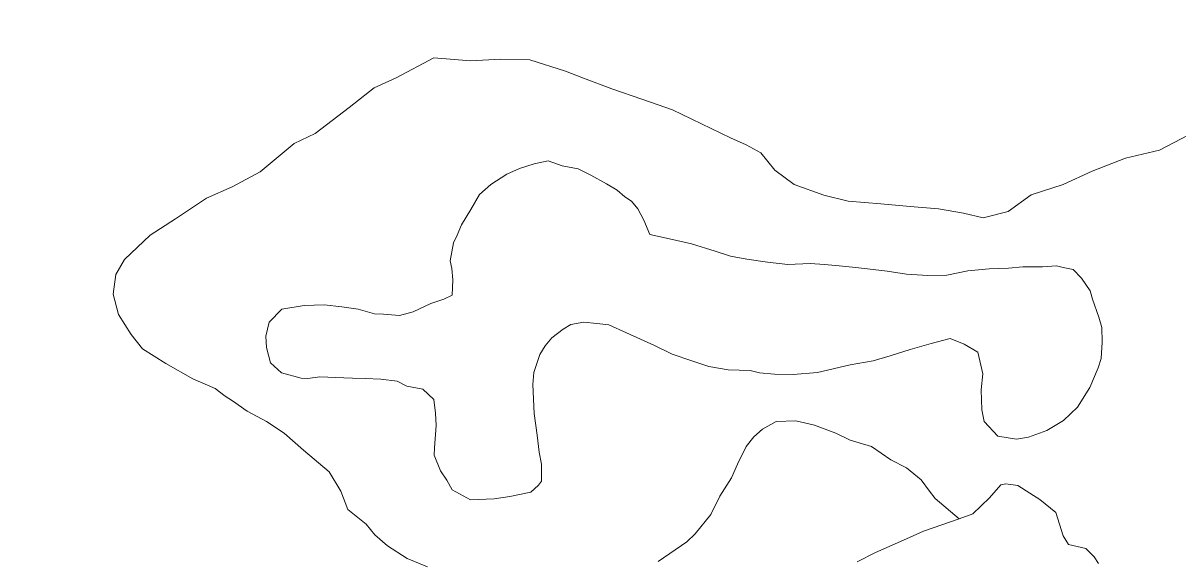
# Model space of a CAD drawing. Extents: x 553962 to 842807, y 8883888 to 9032388.
# Drawn here: x 674180 to 677375, y 8954004 to 8955492 of the extents above; entities that cross this region are included whole.
import ezdxf

# ---------------------------------------------------------------- set-up
doc = ezdxf.new("R2010")
doc.units = 0
doc.header["$LTSCALE"] = 160
for name, color, linetype, lineweight in [('21', 7, 'Continuous', 25), ('27', 7, 'Continuous', 90), ('4', 7, 'Continuous', 13)]:
    doc.layers.add(name, color=color, linetype=linetype, lineweight=lineweight)

msp = doc.modelspace()

# ---------------------------------------------------------------- linework, layer by layer
at = {"layer": '21'}
msp.add_spline([(665209.5, 8949437.1), (665261.8, 8949907.3), (665888.8, 8950560.5), (666750.9, 8951187.5), (667665.3, 8951814.5), (668344.5, 8952363.1), (668788.7, 8952911.7), (669180.6, 8953564.9), (669154.4, 8954270.2), (669755.3, 8954662.1), (670486.8, 8955027.9), (671218.3, 8955785.5), (671166.1, 8956360.3), (671531.8, 8956726), (671479.6, 8956987.3), (670957.1, 8957405.3), (670695.8, 8957849.4), (671139.9, 8958502.5), (671845.3, 8959207.9), (672394, 8958789.9), (673047.1, 8959234), (673465.1, 8959834.9), (673177.7, 8960461.9), (673987.6, 8960749.3), (675163.2, 8960879.9), (676103.7, 8960906.1), (677253.2, 8961428.6), (677697.4, 8961559.2), (678115.4, 8962133.9), (678611.8, 8962369.1), (678820.8, 8962919.9), (679291, 8963704.1), (679918, 8964226.8), (679944.1, 8964697.3), (679709, 8965272.3), (679291, 8966004.2), (678115.4, 8966945.2)], degree=3, dxfattribs=at)
at = {"layer": '27'}
msp.add_spline([(637260.6, 8972975.8), (641524.5, 8971056.2), (652526.1, 8965412.7), (653164.3, 8965062.8), (670790.5, 8953770.1), (686194, 8943929.9), (696283.3, 8937647.1)], degree=3, dxfattribs=at)
at = {"layer": '4'}
for points in [[(674853.3, 8954389.6), (674799.8, 8954418.1), (674758.9, 8954446.2), (674739.1, 8954459.5), (674710.7, 8954480.8), (674649.4, 8954507.1), (674574.8, 8954550.3), (674510.3, 8954590.7), (674478.7, 8954629.8), (674443.9, 8954685.6), (674429.3, 8954741.9), (674436.3, 8954796.2), (674460.6, 8954837.2), (674531.5, 8954904.5), (674601.6, 8954950.3), (674687.3, 8955006.9), (674758.2, 8955038.6), (674835.8, 8955080.3), (674929.9, 8955158.2), (674988, 8955186.6), (675081.8, 8955258.1), (675151, 8955312.8), (675211.6, 8955339.8), (675316.3, 8955395.8), (675417.5, 8955387.1), (675501.4, 8955391.8), (675581.3, 8955390.2), (675680.4, 8955358.8), (675730.4, 8955339.3), (675808.1, 8955310), (675894.5, 8955280.3), (675976, 8955252), (676136.9, 8955174.1), (676180.6, 8955154.8), (676220.5, 8955133.1), (676259.4, 8955084.7), (676312.5, 8955044.8), (676395.2, 8955015.3), (676461.9, 8954999), (676553, 8954992), (676633.9, 8954984), (676712.3, 8954977.5), (676781.7, 8954966.1), (676835.8, 8954952.8), (676904.9, 8954970.7), (676968.7, 8955016.6), (677057.2, 8955045.2), (677137.2, 8955081.8), (677229.8, 8955117.8), (677323.2, 8955139.9), (677403.3, 8955181.5)], [(675298.4, 8953987), (675242.2, 8954010.5), (675187.6, 8954045.4), (675153.1, 8954075.8), (675128.8, 8954105.8), (675078.2, 8954145.7), (675058.4, 8954197.1), (675026.1, 8954250.3), (674955.8, 8954309.8), (674901.7, 8954357.4), (674853.3, 8954389.6), (674799.8, 8954418.1), (674758.9, 8954446.2), (674739.1, 8954459.5), (674710.7, 8954480.8), (674649.4, 8954507.1), (674574.8, 8954550.3), (674510.3, 8954590.7), (674478.7, 8954629.8), (674443.9, 8954685.6), (674429.3, 8954741.9), (674436.3, 8954796.2), (674460.6, 8954837.2), (674531.5, 8954904.5), (674601.6, 8954950.3), (674687.3, 8955006.9), (674758.2, 8955038.6), (674835.8, 8955080.3), (674929.9, 8955158.2), (674988, 8955186.6), (675081.8, 8955258.1), (675151, 8955312.8), (675211.6, 8955339.8), (675316.3, 8955395.8), (675417.5, 8955387.1), (675501.4, 8955391.8), (675581.3, 8955390.2), (675680.4, 8955358.8), (675730.4, 8955339.3), (675808.1, 8955310), (675894.5, 8955280.3), (675976, 8955252), (676136.9, 8955174.1), (676180.6, 8955154.8), (676220.5, 8955133.1), (676259.4, 8955084.7), (676312.5, 8955044.8), (676395.2, 8955015.3), (676461.9, 8954999), (676553, 8954992), (676633.9, 8954984), (676712.3, 8954977.5), (676781.7, 8954966.1), (676835.8, 8954952.8), (676904.9, 8954970.7), (676968.7, 8955016.6), (677057.2, 8955045.2), (677137.2, 8955081.8), (677229.8, 8955117.8), (677323.2, 8955139.9), (677403.3, 8955181.5)], [(677096.4, 8954428.7), (677058.3, 8954391.9), (677011.7, 8954364.4), (676961.5, 8954345.9), (676928.4, 8954340.7), (676876.6, 8954348.8), (676838.7, 8954389.5), (676832.2, 8954421.5), (676830.4, 8954477.3), (676834.5, 8954521.6), (676821.4, 8954581.7), (676782.8, 8954603.3), (676744.1, 8954618.7), (676691.6, 8954605.3), (676633.9, 8954588.3), (676578.7, 8954571.2), (676531.3, 8954557.6), (676467.5, 8954545.9), (676377.9, 8954525), (676310.5, 8954519.7), (676258.5, 8954520.3), (676216.8, 8954524.3), (676191.6, 8954530.3), (676130.8, 8954532.4), (676076.6, 8954541.9), (676030.2, 8954557.5), (675975, 8954576), (675925.1, 8954600.6), (675887.7, 8954617.1), (675849, 8954635), (675800.3, 8954657), (675767.4, 8954660.7), (675730.8, 8954664.5), (675695, 8954658.1), (675674.2, 8954644.9), (675642.9, 8954620.6), (675624.4, 8954598.5), (675609.6, 8954574.9), (675592.6, 8954524.7), (675590.2, 8954491.8), (675593.7, 8954411.8), (675601.8, 8954351.9), (675607.7, 8954304.7), (675614.2, 8954271.5), (675613.8, 8954224.6), (675605.8, 8954213.4), (675584.8, 8954193.9), (675526, 8954182), (675482.7, 8954175.9), (675417.9, 8954173.1), (675366.8, 8954200.3), (675352.5, 8954227.4), (675334.4, 8954253.4), (675316.9, 8954295.9), (675317.6, 8954316.2), (675322.3, 8954378.2), (675321, 8954412.5), (675316, 8954450.7), (675285.3, 8954478.5), (675241.2, 8954487.6), (675215, 8954501.2), (675169.5, 8954506.6), (675126.5, 8954508.1), (675091, 8954509.4), (675066.9, 8954510.2), (675001, 8954512.6), (674967.9, 8954508.7), (674948.9, 8954509.3), (674894.8, 8954523.9), (674864.1, 8954551.6), (674852.9, 8954593.9), (674851.5, 8954625.7), (674860.5, 8954664.7), (674896, 8954700.2), (674957.2, 8954710.7), (675013.1, 8954712.6), (675061.2, 8954707.1), (675106.6, 8954700.4), (675151.8, 8954687.4), (675177.1, 8954686.5), (675221.4, 8954682.4), (675258.5, 8954692.5), (675307.6, 8954716.2), (675343.5, 8954727.6), (675366.7, 8954738.6), (675368.2, 8954781.3), (675365.6, 8954813.1), (675361.2, 8954833.5), (675370.6, 8954884), (675380.2, 8954905.2), (675392.6, 8954933.9), (675418.2, 8954976.2), (675442.5, 8955017.2), (675473.9, 8955045.2), (675518.1, 8955074.1), (675552.9, 8955089.4), (675593.9, 8955101.9), (675632.3, 8955110.7), (675671.1, 8955096.7), (675715.2, 8955088.8), (675750.1, 8955071)], [(675913.3, 8954907.1), (675896.7, 8954946.6), (675880.1, 8954977.7), (675863, 8954998.6), (675844.4, 8955010.6), (675823.5, 8955029.1), (675793.7, 8955046.7), (675750.1, 8955071), (675715.2, 8955088.8), (675671.1, 8955096.7), (675632.3, 8955110.7), (675593.9, 8955101.9), (675552.9, 8955089.4), (675518.1, 8955074.1), (675473.9, 8955045.2), (675442.5, 8955017.2), (675418.2, 8954976.2), (675392.6, 8954933.9), (675380.2, 8954905.2), (675370.6, 8954884), (675361.2, 8954833.5), (675365.6, 8954813.1), (675368.2, 8954781.3), (675366.7, 8954738.6)], [(675750.1, 8955071), (675793.7, 8955046.7), (675823.5, 8955029.1), (675844.4, 8955010.6), (675863, 8954998.6), (675880.1, 8954977.7), (675896.7, 8954946.6), (675913.3, 8954907), (675968.5, 8954894.6), (676028.9, 8954881.1), (676094.2, 8954861), (676136.8, 8954846.8), (676182.2, 8954838.9), (676239, 8954830.5), (676295.8, 8954823.5), (676356.8, 8954826.4), (676397.3, 8954823.7), (676437.8, 8954819.7), (676483.3, 8954815.6), (676531.3, 8954810.1), (676570.5, 8954804.9), (676623.5, 8954796.7), (676683, 8954793.3), (676735, 8954794.1), (676793.8, 8954805.9), (676852.3, 8954811.5), (676905.7, 8954813.4), (676945.1, 8954817.1), (676999.7, 8954817.7), (677039.1, 8954820.1), (677056.7, 8954815.7), (677084.4, 8954809.7), (677107.7, 8954786), (677131.8, 8954750.9), (677138.6, 8954727.8), (677155.9, 8954677.7), (677163.8, 8954649.6), (677164.9, 8954608.9), (677162, 8954563.3), (677153.5, 8954538.3), (677131.3, 8954483.2), (677096.4, 8954428.7)], [(676182.2, 8954838.9), (676136.8, 8954846.8), (676094.2, 8954861), (676028.9, 8954881.1), (675968.5, 8954894.6), (675913.3, 8954907), (675913.3, 8954907.1)], [(677011.7, 8954364.4), (677058.3, 8954391.9), (677096.4, 8954428.7), (677131.3, 8954483.2), (677153.5, 8954538.3), (677162, 8954563.3), (677164.9, 8954608.9), (677163.8, 8954649.6), (677155.9, 8954677.7), (677138.6, 8954727.8), (677131.8, 8954750.9), (677107.7, 8954786), (677084.4, 8954809.7), (677056.7, 8954815.7), (677039.1, 8954820.1), (676999.7, 8954817.7), (676945.1, 8954817.1), (676905.7, 8954813.4), (676852.3, 8954811.5), (676793.8, 8954805.9), (676735, 8954794.1), (676683, 8954793.3), (676623.5, 8954796.7), (676570.5, 8954804.9), (676531.3, 8954810.1), (676483.3, 8954815.6), (676437.8, 8954819.7), (676397.3, 8954823.7), (676356.8, 8954826.4), (676295.8, 8954823.5), (676239, 8954830.5), (676182.2, 8954838.9)], [(675366.7, 8954738.6), (675343.5, 8954727.6), (675307.6, 8954716.2), (675258.5, 8954692.5), (675221.4, 8954682.4), (675177.1, 8954686.5), (675151.8, 8954687.4), (675106.6, 8954700.4), (675061.2, 8954707.1), (675013.1, 8954712.6), (674957.2, 8954710.7), (674896, 8954700.2), (674860.5, 8954664.7), (674851.5, 8954625.7), (674852.9, 8954593.9), (674864.1, 8954551.6), (674894.8, 8954523.9), (674948.9, 8954509.3), (674967.9, 8954508.7), (675001, 8954512.6), (675066.9, 8954510.2), (675091, 8954509.4), (675126.5, 8954508.1), (675169.5, 8954506.6), (675215, 8954501.2), (675241.2, 8954487.6), (675285.3, 8954478.5), (675316, 8954450.7), (675321, 8954412.5), (675322.3, 8954378.2), (675317.6, 8954316.2), (675316.9, 8954295.9), (675334.4, 8954253.4), (675352.5, 8954227.4), (675366.8, 8954200.3), (675417.9, 8954173.1), (675482.7, 8954175.9), (675526, 8954182), (675584.8, 8954193.9), (675605.8, 8954213.4), (675613.8, 8954224.6), (675614.2, 8954271.5), (675607.7, 8954304.7), (675601.8, 8954351.9), (675593.7, 8954411.8), (675590.2, 8954491.8), (675592.6, 8954524.7), (675609.6, 8954574.9), (675624.4, 8954598.5), (675642.9, 8954620.6), (675674.2, 8954644.9), (675695, 8954658.1), (675730.8, 8954664.5), (675767.4, 8954660.7), (675800.3, 8954657), (675849, 8954635), (675887.7, 8954617.1), (675925.1, 8954600.6), (675975, 8954576), (676030.2, 8954557.5), (676076.6, 8954541.9), (676130.8, 8954532.4), (676191.6, 8954530.3), (676216.8, 8954524.3), (676258.5, 8954520.3), (676310.5, 8954519.7), (676377.9, 8954525), (676467.5, 8954545.9), (676531.3, 8954557.6), (676578.7, 8954571.2), (676633.9, 8954588.3), (676691.6, 8954605.3), (676744.1, 8954618.7), (676782.8, 8954603.3), (676821.4, 8954581.7), (676834.5, 8954521.6), (676830.4, 8954477.3), (676832.2, 8954421.5), (676838.7, 8954389.5), (676876.6, 8954348.8), (676928.4, 8954340.7), (676961.5, 8954345.9), (677011.7, 8954364.4)], [(675298.4, 8953987), (675242.2, 8954010.5), (675187.6, 8954045.4), (675153.1, 8954075.8), (675128.8, 8954105.8), (675078.2, 8954145.7), (675058.4, 8954197.1), (675026.1, 8954250.3), (674955.8, 8954309.8), (674901.7, 8954357.4), (674853.3, 8954389.6)], [(676487.6, 8954000.9), (676538, 8954027), (676615.3, 8954061.1), (676670.8, 8954085.8), (676721.9, 8954103.8), (676769.7, 8954120.4), (676703.1, 8954176), (676687.4, 8954196.9), (676664.3, 8954228.1), (676623.7, 8954261.3), (676580, 8954283.1), (676526.8, 8954320.5), (676467.8, 8954337.8), (676427.8, 8954357), (676369, 8954379.3), (676317.4, 8954391.3), (676262.8, 8954389.4), (676225.2, 8954367.9), (676201.7, 8954347.2), (676180.4, 8954320), (676155.9, 8954271.4), (676139.3, 8954233.9), (676107.1, 8954183), (676082.5, 8954131.9), (676038.7, 8954078.9), (676016.4, 8954056.8), (675937.1, 8954002.5)], [(676931.5, 8954212.4), (676898.7, 8954217.3), (676884.6, 8954214), (676852.9, 8954178.3), (676806.9, 8954134.3), (676769.7, 8954120.4), (676703.1, 8954176), (676687.4, 8954196.9), (676664.3, 8954228.1), (676623.7, 8954261.3), (676580, 8954283.1), (676526.8, 8954320.5), (676467.8, 8954337.8), (676427.8, 8954357), (676369, 8954379.3), (676317.4, 8954391.3), (676262.8, 8954389.4), (676225.2, 8954367.9), (676201.7, 8954347.2), (676180.4, 8954320), (676155.9, 8954271.4), (676139.3, 8954233.9), (676107.1, 8954183), (676082.5, 8954131.9), (676038.7, 8954078.9), (676016.4, 8954056.8), (675937.1, 8954002.5)], [(677154.8, 8953996.5), (677142.7, 8954014.6), (677119.5, 8954038.3), (677071.6, 8954048.8), (677057.3, 8954073.5), (677036.7, 8954137.6), (676992.3, 8954173.4), (676965, 8954190.9), (676931.5, 8954212.4), (676898.7, 8954217.3), (676884.6, 8954214), (676852.9, 8954178.3), (676806.9, 8954134.3), (676769.7, 8954120.4), (676721.9, 8954103.8), (676670.8, 8954085.8), (676615.3, 8954061.1), (676538, 8954027), (676487.6, 8954000.9)], [(677154.8, 8953996.5), (677142.7, 8954014.6), (677119.5, 8954038.3), (677071.6, 8954048.8), (677057.3, 8954073.5), (677036.7, 8954137.6), (676992.3, 8954173.4), (676965, 8954190.9), (676931.5, 8954212.4)]]:
    msp.add_lwpolyline(points, dxfattribs=at)

doc.saveas('drawing.dxf')
